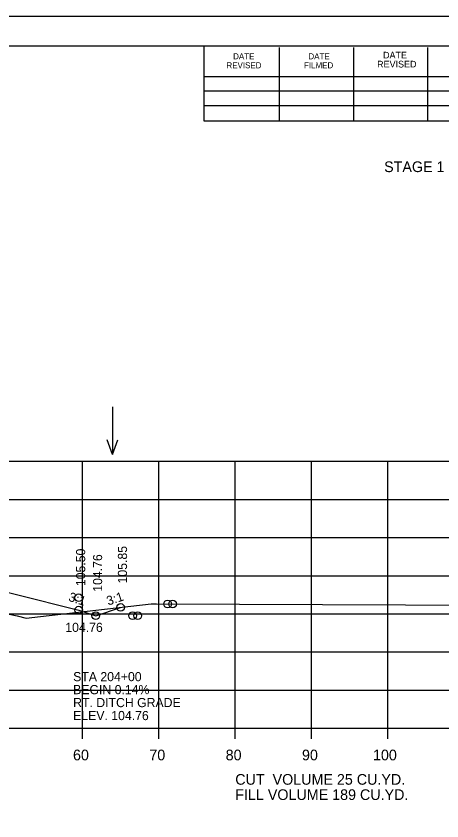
# Model space of a CAD drawing. Extents: x 1175611 to 1176402, y -433344 to -416213.
# Drawn here: x 1175832.3 to 1175888, y -425128.9 to -425023.4 of the extents above; entities that cross this region are included whole.
import ezdxf

# ---------------------------------------------------------------- set-up
doc = ezdxf.new("R2010")
doc.units = 0
for name, color, linetype in [('Default', 7, 'Continuous'), ('R_Axis', 7, 'Continuous'), ('R_Axis Annot', 7, 'Continuous'), ('R_Border', 7, 'Continuous'), ('R_Exist Surface', 7, 'Continuous'), ('R_Fin Surface', 7, 'Continuous'), ('R_Grid', 7, 'Continuous'), ('R_No Plot', 7, 'Continuous'), ('R_Water Annot', 7, 'Continuous'), ('R_Xsect Elev', 7, 'Continuous'), ('R_Xsect Slope', 7, 'Continuous')]:
    doc.layers.add(name, color=color, linetype=linetype)

msp = doc.modelspace()

# ---------------------------------------------------------------- linework, layer by layer
at = {"layer": 'R_Axis'}
for p, q in [((1175640.97, -425116.71), (1175920.97, -425116.71)), ((1175840.97, -425118.11), (1175840.97, -425116.71)), ((1175850.97, -425118.11), (1175850.97, -425116.71)), ((1175860.97, -425118.11), (1175860.97, -425116.71)), ((1175870.97, -425118.11), (1175870.97, -425116.71)), ((1175880.97, -425118.11), (1175880.97, -425116.71))]:
    msp.add_line(p, q, dxfattribs=at)
at = {"layer": 'R_Border'}
for p, q in [((1175622.97, -425027.25), (1175939.15, -425027.25)), ((1175856.89, -425037.13), (1175856.89, -425027.25)), ((1175866.75, -425037.13), (1175866.75, -425027.45)), ((1175876.51, -425037.13), (1175876.51, -425027.45)), ((1175886.19, -425037.13), (1175886.19, -425027.45)), ((1175856.89, -425031.27), (1175896.05, -425031.27)), ((1175856.89, -425033.13), (1175896.05, -425033.13)), ((1175856.89, -425037.13), (1175856.89, -425035.07)), ((1175856.89, -425035.07), (1175896.05, -425035.07)), ((1175939.15, -425037.13), (1175856.89, -425037.13))]:
    msp.add_line(p, q, dxfattribs=at)
at = {"layer": 'R_Exist Surface'}
msp.add_lwpolyline([(1175824.24, -425100.27), (1175832.38, -425101.99), (1175833.59, -425102.26), (1175835.46, -425102.04), (1175849.93, -425100.41), (1175850.63, -425100.41), (1175883.29, -425100.53), (1175890.68, -425100.56), (1175897.05, -425100.6), (1175899.43, -425100.62), (1175900.98, -425100.67), (1175917.37, -425100.63), (1175920.97, -425100.6)], dxfattribs=at)
at = {"layer": 'R_Fin Surface'}
msp.add_lwpolyline([(1175710.41, -425100.49), (1175714.27, -425101.78), (1175721.47, -425099.38), (1175735.2, -425097.09), (1175743.47, -425095.71), (1175749.47, -425095.47), (1175751.47, -425095.43), (1175780.97, -425094.84), (1175810.47, -425095.43), (1175812.47, -425095.47), (1175818.47, -425095.71), (1175823.75, -425097.03), (1175840.47, -425101.21), (1175842.69, -425101.95), (1175845.94, -425100.86)], dxfattribs=at)
at = {"layer": 'R_Grid'}
for p, q in [((1175640.97, -425081.71), (1175920.97, -425081.71)), ((1175840.97, -425116.71), (1175840.97, -425081.71)), ((1175850.97, -425116.71), (1175850.97, -425081.71)), ((1175860.97, -425116.71), (1175860.97, -425081.71)), ((1175870.97, -425116.71), (1175870.97, -425081.71)), ((1175880.97, -425116.71), (1175880.97, -425081.71)), ((1175640.97, -425086.71), (1175920.97, -425086.71)), ((1175640.97, -425091.71), (1175920.97, -425091.71)), ((1175640.97, -425096.71), (1175920.97, -425096.71)), ((1175640.97, -425101.71), (1175920.97, -425101.71)), ((1175640.97, -425106.71), (1175920.97, -425106.71)), ((1175640.97, -425111.71), (1175920.97, -425111.71)), ((1175640.97, -425116.71), (1175920.97, -425116.71))]:
    msp.add_line(p, q, dxfattribs=at)
at = {"layer": 'R_No Plot'}
msp.add_line((1175610.57, -425023.35), (1175943.91, -425023.35), dxfattribs=at)
msp.add_lwpolyline([(1175610.57, -425023.35), (1175943.91, -425023.35), (1175943.91, -425236.69), (1175610.57, -425236.69)], close=True, dxfattribs=at)
for centre in [(1175840.47, -425099.6), (1175852.11, -425100.42), (1175852.76, -425100.42), (1175840.47, -425101.21), (1175845.94, -425100.86), (1175842.69, -425101.95), (1175847.52, -425101.95), (1175848.19, -425101.95)]:
    msp.add_circle(centre, 0.5, dxfattribs=at)
at = {"layer": 'R_Water Annot'}
for p, q in [((1175844.88, -425074.56), (1175844.88, -425080.84)), ((1175844.88, -425080.84), (1175844.18, -425078.92)), ((1175844.88, -425080.84), (1175845.58, -425078.92))]:
    msp.add_line(p, q, dxfattribs=at)

# ---------------------------------------------------------------- texts
at = {"layer": 'Default'}
for s, p in [('STAGE 1     STAGE 2', (1175880.47, -425043.8)), ('CUT  VOLUME 25 CU.YD.', (1175860.97, -425124.11)), ('FILL VOLUME 189 CU.YD.', (1175860.97, -425126.11))]:
    msp.add_text(s, height=1.4, dxfattribs=at).set_placement(p)
at = {"layer": 'R_Axis Annot'}
for s, p in [('60', (1175839.71, -425120.91)), ('70', (1175849.71, -425120.91)), ('80', (1175859.71, -425120.91)), ('90', (1175869.71, -425120.91)), ('100', (1175879.01, -425120.91))]:
    msp.add_text(s, height=1.4, dxfattribs=at).set_placement(p)
at = {"layer": 'R_Border'}
for s, height, p in [('DATE', 0.782, (1175860.69, -425029.01)), ('DATE', 0.782, (1175870.55, -425029.01)), ('DATE', 0.879, (1175880.33, -425028.91)), ('REVISED', 0.782, (1175859.81, -425030.19)), ('FILMED', 0.782, (1175869.97, -425030.19)), ('REVISED', 0.879, (1175879.55, -425030.09))]:
    msp.add_text(s, height=height, rotation=360, dxfattribs=at).set_placement(p)
at = {"layer": 'R_Water Annot'}
for s, p in [('STA 204+00', (1175839.73, -425110.54)), ('BEGIN 0.14%', (1175839.73, -425112.24)), ('RT. DITCH GRADE', (1175839.73, -425113.94)), ('ELEV. 104.76', (1175839.73, -425115.64))]:
    msp.add_text(s, height=1.2, dxfattribs=at).set_placement(p)
at = {"layer": 'R_Xsect Elev'}
for s, p in [('105.50', (1175841.31, -425098.07)), ('105.85', (1175846.79, -425097.72)), ('104.76', (1175843.53, -425098.81))]:
    msp.add_text(s, height=1.2, rotation=90, dxfattribs=at).set_placement(p)
msp.add_text('104.76', height=1.2, dxfattribs=at).set_placement((1175838.7, -425104.08))
at = {"layer": 'R_Xsect Slope'}
for rotation, p in [(341.5651, (1175839.03, -425099.97)), (18.4349, (1175844.33, -425100.63))]:
    msp.add_text('3:1', height=1.2, rotation=rotation, dxfattribs=at).set_placement(p)

doc.saveas('drawing.dxf')
